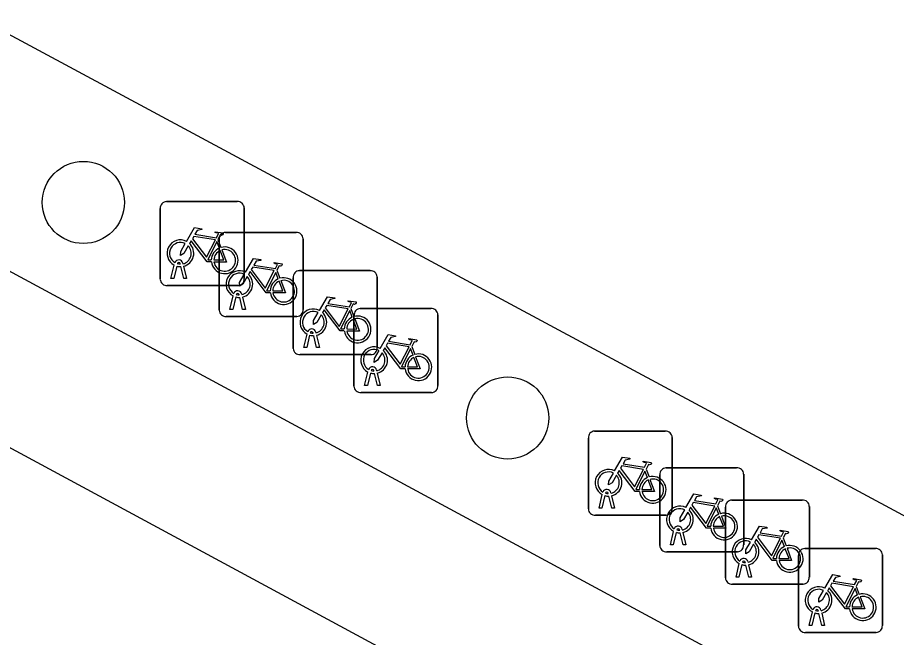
# Model space of a CAD drawing. Extents: x 159489 to 160304, y 383826 to 384530.
# Drawn here: x 159752.13 to 159762.6, y 384238.51 to 384245.88 of the extents above; entities that cross this region are included whole.
import ezdxf

# ---------------------------------------------------------------- set-up
doc = ezdxf.new("R2010")
doc.units = 0
for name, color, linetype in [('IMGEO_Boom', 7, 'Continuous'), ('IMGEO_Fietsenrek', 7, 'Continuous'), ('IMGEO_Rijbaan_lokaal_gesloten', 7, 'Continuous'), ('IMGEO_Voetpad_open', 7, 'Continuous')]:
    doc.layers.add(name, color=color, linetype=linetype)

msp = doc.modelspace()

# ---------------------------------------------------------------- linework, layer by layer
at = {"layer": 'IMGEO_Boom'}
for centre in [(159752.917, 384243.684), (159757.97, 384241.119)]:
    msp.add_circle(centre, 0.489, dxfattribs=at)
at = {"layer": 'IMGEO_Fietsenrek'}
for p, q in [((159753.908, 384243.694), (159754.749, 384243.694)), ((159754.749, 384243.694), (159753.908, 384243.694)), ((159753.833, 384242.769), (159753.833, 384243.61)), ((159753.833, 384243.61), (159753.833, 384242.769)), ((159754.833, 384243.619), (159754.833, 384242.778)), ((159754.833, 384242.778), (159754.833, 384243.619)), ((159754.61, 384243.327), (159755.451, 384243.327)), ((159755.451, 384243.327), (159754.61, 384243.327)), ((159754.52, 384243.243), (159754.556, 384243.148)), ((159754.535, 384242.402), (159754.535, 384243.243)), ((159754.535, 384243.243), (159754.535, 384242.402)), ((159755.535, 384243.252), (159755.535, 384242.411)), ((159755.535, 384242.411), (159755.535, 384243.252)), ((159754.071, 384242.95), (159754.07, 384242.954)), ((159754.102, 384242.961), (159754.103, 384242.954)), ((159753.96, 384242.778), (159753.999, 384242.938)), ((159754.029, 384242.926), (159753.994, 384242.778)), ((159754.112, 384242.778), (159754.078, 384242.92)), ((159754.11, 384242.924), (159754.145, 384242.778)), ((159755.222, 384242.876), (159755.258, 384242.781)), ((159755.491, 384242.872), (159756.332, 384242.872)), ((159756.332, 384242.872), (159755.491, 384242.872)), ((159753.994, 384242.778), (159753.96, 384242.778)), ((159754.145, 384242.778), (159754.112, 384242.778)), ((159755.416, 384241.947), (159755.416, 384242.788)), ((159755.416, 384242.788), (159755.416, 384241.947)), ((159756.416, 384242.797), (159756.416, 384241.956)), ((159756.416, 384241.956), (159756.416, 384242.797)), ((159754.758, 384242.694), (159753.917, 384242.694)), ((159753.917, 384242.694), (159754.758, 384242.694)), ((159754.662, 384242.411), (159754.701, 384242.571)), ((159754.731, 384242.559), (159754.696, 384242.411)), ((159754.773, 384242.583), (159754.772, 384242.587)), ((159754.814, 384242.411), (159754.78, 384242.553)), ((159754.804, 384242.594), (159754.805, 384242.587)), ((159754.812, 384242.557), (159754.847, 384242.411)), ((159756.103, 384242.421), (159756.139, 384242.326)), ((159756.215, 384242.421), (159757.056, 384242.421)), ((159757.056, 384242.421), (159756.215, 384242.421)), ((159755.46, 384242.327), (159754.619, 384242.327)), ((159754.619, 384242.327), (159755.46, 384242.327)), ((159754.696, 384242.411), (159754.662, 384242.411)), ((159754.847, 384242.411), (159754.814, 384242.411)), ((159756.14, 384241.496), (159756.14, 384242.337)), ((159756.14, 384242.337), (159756.14, 384241.496)), ((159757.14, 384242.346), (159757.14, 384241.505)), ((159757.14, 384241.505), (159757.14, 384242.346)), ((159755.543, 384241.956), (159755.582, 384242.116)), ((159755.654, 384242.128), (159755.653, 384242.132)), ((159755.685, 384242.139), (159755.686, 384242.132)), ((159755.612, 384242.104), (159755.577, 384241.956)), ((159755.695, 384241.956), (159755.661, 384242.098)), ((159755.693, 384242.102), (159755.728, 384241.956)), ((159755.577, 384241.956), (159755.543, 384241.956)), ((159755.728, 384241.956), (159755.695, 384241.956)), ((159756.827, 384241.97), (159756.863, 384241.875)), ((159756.341, 384241.872), (159755.5, 384241.872)), ((159755.5, 384241.872), (159756.341, 384241.872)), ((159756.409, 384241.688), (159756.41, 384241.681)), ((159756.267, 384241.505), (159756.306, 384241.665)), ((159756.336, 384241.653), (159756.301, 384241.505)), ((159756.378, 384241.677), (159756.377, 384241.681)), ((159756.419, 384241.505), (159756.385, 384241.647)), ((159756.417, 384241.651), (159756.452, 384241.505)), ((159756.301, 384241.505), (159756.267, 384241.505)), ((159756.452, 384241.505), (159756.419, 384241.505)), ((159757.065, 384241.421), (159756.224, 384241.421)), ((159756.224, 384241.421), (159757.065, 384241.421)), ((159759.006, 384240.962), (159759.847, 384240.962)), ((159759.847, 384240.962), (159759.006, 384240.962)), ((159758.931, 384240.037), (159758.931, 384240.878)), ((159758.931, 384240.878), (159758.931, 384240.037)), ((159759.931, 384240.887), (159759.931, 384240.046)), ((159759.931, 384240.046), (159759.931, 384240.887)), ((159759.618, 384240.511), (159759.654, 384240.416)), ((159759.781, 384239.6), (159759.781, 384240.441)), ((159759.781, 384240.441), (159759.781, 384239.6)), ((159759.856, 384240.525), (159760.697, 384240.525)), ((159760.697, 384240.525), (159759.856, 384240.525)), ((159760.781, 384240.45), (159760.781, 384239.609)), ((159760.781, 384239.609), (159760.781, 384240.45)), ((159759.2, 384240.229), (159759.201, 384240.222)), ((159759.058, 384240.046), (159759.097, 384240.206)), ((159759.127, 384240.194), (159759.092, 384240.046)), ((159759.169, 384240.218), (159759.168, 384240.222)), ((159759.21, 384240.046), (159759.176, 384240.188)), ((159759.208, 384240.192), (159759.243, 384240.046)), ((159760.638, 384240.141), (159761.479, 384240.141)), ((159761.479, 384240.141), (159760.638, 384240.141)), ((159759.092, 384240.046), (159759.058, 384240.046)), ((159759.243, 384240.046), (159759.21, 384240.046)), ((159760.468, 384240.074), (159760.504, 384239.979)), ((159760.563, 384239.216), (159760.563, 384240.057)), ((159760.563, 384240.057), (159760.563, 384239.216)), ((159761.563, 384240.066), (159761.563, 384239.225)), ((159761.563, 384239.225), (159761.563, 384240.066)), ((159759.856, 384239.962), (159759.015, 384239.962)), ((159759.015, 384239.962), (159759.856, 384239.962)), ((159759.908, 384239.609), (159759.947, 384239.769)), ((159759.977, 384239.757), (159759.942, 384239.609)), ((159760.019, 384239.781), (159760.018, 384239.785)), ((159760.06, 384239.609), (159760.026, 384239.751)), ((159760.05, 384239.792), (159760.051, 384239.785)), ((159760.058, 384239.755), (159760.093, 384239.609)), ((159759.942, 384239.609), (159759.908, 384239.609)), ((159760.093, 384239.609), (159760.06, 384239.609)), ((159761.25, 384239.69), (159761.286, 384239.595)), ((159760.706, 384239.525), (159759.865, 384239.525)), ((159759.865, 384239.525), (159760.706, 384239.525)), ((159761.508, 384239.565), (159762.349, 384239.565)), ((159762.349, 384239.565), (159761.508, 384239.565)), ((159762.433, 384239.49), (159762.433, 384238.649)), ((159762.433, 384238.649), (159762.433, 384239.49)), ((159760.69, 384239.225), (159760.729, 384239.385)), ((159760.801, 384239.397), (159760.8, 384239.401)), ((159760.832, 384239.408), (159760.833, 384239.401)), ((159761.433, 384238.64), (159761.433, 384239.481)), ((159761.433, 384239.481), (159761.433, 384238.64)), ((159760.759, 384239.373), (159760.724, 384239.225)), ((159760.842, 384239.225), (159760.808, 384239.367)), ((159760.84, 384239.371), (159760.875, 384239.225)), ((159760.724, 384239.225), (159760.69, 384239.225)), ((159760.875, 384239.225), (159760.842, 384239.225)), ((159761.488, 384239.141), (159760.647, 384239.141)), ((159760.647, 384239.141), (159761.488, 384239.141)), ((159762.12, 384239.114), (159762.156, 384239.019)), ((159761.56, 384238.649), (159761.599, 384238.809)), ((159761.629, 384238.797), (159761.594, 384238.649)), ((159761.671, 384238.821), (159761.67, 384238.825)), ((159761.712, 384238.649), (159761.678, 384238.791)), ((159761.702, 384238.832), (159761.703, 384238.825)), ((159761.71, 384238.795), (159761.745, 384238.649)), ((159762.358, 384238.565), (159761.517, 384238.565)), ((159761.517, 384238.565), (159762.358, 384238.565)), ((159761.594, 384238.649), (159761.56, 384238.649)), ((159761.745, 384238.649), (159761.712, 384238.649))]:
    msp.add_line(p, q, dxfattribs=at)
for points in [[(159754.146, 384243.22), (159754.241, 384243.384), (159754.327, 384243.37), (159754.329, 384243.361), (159754.273, 384243.35), (159754.246, 384243.305), (159754.502, 384243.264)], [(159754.489, 384243.239), (159754.232, 384243.28), (159754.215, 384243.251), (159754.382, 384243.031), (159754.489, 384243.239)], [(159754.502, 384243.264), (159754.527, 384243.313), (159754.521, 384243.317), (159754.498, 384243.321), (159754.486, 384243.328), (159754.485, 384243.331), (159754.487, 384243.336), (159754.582, 384243.321), (159754.584, 384243.311), (159754.574, 384243.298), (159754.562, 384243.292), (159754.548, 384243.298), (159754.52, 384243.243)], [(159754.167, 384243.168), (159754.115, 384243.078), (159754.075, 384243.053), (159754.076, 384243.1), (159754.131, 384243.194)], [(159754.442, 384242.976), (159754.392, 384242.976), (159754.201, 384243.227), (159754.182, 384243.195)], [(159754.537, 384243.141), (159754.507, 384243.218), (159754.398, 384243), (159754.441, 384243)], [(159754.471, 384243), (159754.591, 384242.999), (159754.547, 384243.113)], [(159754.567, 384243.12), (159754.622, 384242.975), (159754.472, 384242.975)], [(159754.848, 384242.853), (159754.943, 384243.017), (159755.029, 384243.003), (159755.031, 384242.994), (159754.975, 384242.983), (159754.948, 384242.938), (159755.204, 384242.897)], [(159755.204, 384242.897), (159755.229, 384242.946), (159755.223, 384242.95), (159755.2, 384242.954), (159755.188, 384242.961), (159755.187, 384242.964), (159755.189, 384242.969), (159755.284, 384242.954), (159755.286, 384242.944), (159755.276, 384242.931), (159755.264, 384242.925), (159755.25, 384242.931), (159755.222, 384242.876)], [(159755.144, 384242.609), (159755.094, 384242.609), (159754.903, 384242.86), (159754.884, 384242.828)], [(159755.191, 384242.872), (159754.934, 384242.913), (159754.917, 384242.884), (159755.084, 384242.664), (159755.191, 384242.872)], [(159755.239, 384242.774), (159755.209, 384242.851), (159755.1, 384242.633), (159755.143, 384242.633)], [(159754.869, 384242.801), (159754.817, 384242.711), (159754.777, 384242.686), (159754.778, 384242.733), (159754.833, 384242.827)], [(159755.173, 384242.633), (159755.293, 384242.632), (159755.249, 384242.746)], [(159755.269, 384242.753), (159755.324, 384242.608), (159755.174, 384242.608)], [(159755.729, 384242.398), (159755.824, 384242.562), (159755.91, 384242.548), (159755.912, 384242.539), (159755.856, 384242.528), (159755.829, 384242.483), (159756.085, 384242.442)], [(159756.072, 384242.417), (159755.815, 384242.458), (159755.798, 384242.429), (159755.965, 384242.209), (159756.072, 384242.417)], [(159756.085, 384242.442), (159756.11, 384242.491), (159756.104, 384242.495), (159756.081, 384242.499), (159756.069, 384242.506), (159756.068, 384242.509), (159756.07, 384242.514), (159756.165, 384242.499), (159756.167, 384242.489), (159756.157, 384242.476), (159756.145, 384242.47), (159756.131, 384242.476), (159756.103, 384242.421)], [(159755.75, 384242.346), (159755.698, 384242.256), (159755.658, 384242.231), (159755.659, 384242.278), (159755.714, 384242.372)], [(159756.025, 384242.154), (159755.975, 384242.154), (159755.784, 384242.405), (159755.765, 384242.373)], [(159756.12, 384242.319), (159756.09, 384242.396), (159755.981, 384242.178), (159756.024, 384242.178)], [(159756.054, 384242.178), (159756.174, 384242.177), (159756.13, 384242.291)], [(159756.15, 384242.298), (159756.205, 384242.153), (159756.055, 384242.153)], [(159756.453, 384241.947), (159756.548, 384242.111), (159756.634, 384242.097), (159756.636, 384242.088), (159756.58, 384242.077), (159756.553, 384242.032), (159756.809, 384241.991)], [(159756.796, 384241.966), (159756.539, 384242.007), (159756.522, 384241.978), (159756.689, 384241.758), (159756.796, 384241.966)], [(159756.809, 384241.991), (159756.834, 384242.04), (159756.828, 384242.044), (159756.805, 384242.048), (159756.793, 384242.055), (159756.792, 384242.058), (159756.794, 384242.063), (159756.889, 384242.048), (159756.891, 384242.038), (159756.881, 384242.025), (159756.869, 384242.019), (159756.855, 384242.025), (159756.827, 384241.97)], [(159756.474, 384241.895), (159756.422, 384241.805), (159756.382, 384241.78), (159756.383, 384241.827), (159756.438, 384241.921)], [(159756.749, 384241.703), (159756.699, 384241.703), (159756.508, 384241.954), (159756.489, 384241.922)], [(159756.844, 384241.868), (159756.814, 384241.945), (159756.705, 384241.727), (159756.748, 384241.727)], [(159756.778, 384241.727), (159756.898, 384241.726), (159756.854, 384241.84)], [(159756.874, 384241.847), (159756.929, 384241.702), (159756.779, 384241.702)], [(159759.244, 384240.488), (159759.339, 384240.652), (159759.425, 384240.638), (159759.427, 384240.629), (159759.371, 384240.618), (159759.344, 384240.573), (159759.6, 384240.532)], [(159759.587, 384240.507), (159759.33, 384240.548), (159759.313, 384240.519), (159759.48, 384240.299), (159759.587, 384240.507)], [(159759.6, 384240.532), (159759.625, 384240.581), (159759.619, 384240.585), (159759.596, 384240.589), (159759.584, 384240.596), (159759.583, 384240.599), (159759.585, 384240.604), (159759.68, 384240.589), (159759.682, 384240.579), (159759.672, 384240.566), (159759.66, 384240.56), (159759.646, 384240.566), (159759.618, 384240.511)], [(159759.265, 384240.436), (159759.213, 384240.346), (159759.173, 384240.321), (159759.174, 384240.368), (159759.229, 384240.462)], [(159759.54, 384240.244), (159759.49, 384240.244), (159759.299, 384240.495), (159759.28, 384240.463)], [(159759.635, 384240.409), (159759.605, 384240.486), (159759.496, 384240.268), (159759.539, 384240.268)], [(159759.569, 384240.268), (159759.689, 384240.267), (159759.645, 384240.381)], [(159759.665, 384240.388), (159759.72, 384240.243), (159759.57, 384240.243)], [(159760.094, 384240.051), (159760.189, 384240.215), (159760.275, 384240.201), (159760.277, 384240.192), (159760.221, 384240.181), (159760.194, 384240.136), (159760.45, 384240.095)], [(159760.45, 384240.095), (159760.475, 384240.144), (159760.469, 384240.148), (159760.446, 384240.152), (159760.434, 384240.159), (159760.433, 384240.162), (159760.435, 384240.167), (159760.53, 384240.152), (159760.532, 384240.142), (159760.522, 384240.129), (159760.51, 384240.123), (159760.496, 384240.129), (159760.468, 384240.074)], [(159760.115, 384239.999), (159760.063, 384239.909), (159760.023, 384239.884), (159760.024, 384239.931), (159760.079, 384240.025)], [(159760.39, 384239.807), (159760.34, 384239.807), (159760.149, 384240.058), (159760.13, 384240.026)], [(159760.437, 384240.07), (159760.18, 384240.111), (159760.163, 384240.082), (159760.33, 384239.862), (159760.437, 384240.07)], [(159760.485, 384239.972), (159760.455, 384240.049), (159760.346, 384239.831), (159760.389, 384239.831)], [(159760.419, 384239.831), (159760.539, 384239.83), (159760.495, 384239.944)], [(159760.515, 384239.951), (159760.57, 384239.806), (159760.42, 384239.806)], [(159760.876, 384239.667), (159760.971, 384239.831), (159761.057, 384239.817), (159761.059, 384239.808), (159761.003, 384239.797), (159760.976, 384239.752), (159761.232, 384239.711)], [(159761.219, 384239.686), (159760.962, 384239.727), (159760.945, 384239.698), (159761.112, 384239.478), (159761.219, 384239.686)], [(159761.232, 384239.711), (159761.257, 384239.76), (159761.251, 384239.764), (159761.228, 384239.768), (159761.216, 384239.775), (159761.215, 384239.778), (159761.217, 384239.783), (159761.312, 384239.768), (159761.314, 384239.758), (159761.304, 384239.745), (159761.292, 384239.739), (159761.278, 384239.745), (159761.25, 384239.69)], [(159760.897, 384239.615), (159760.845, 384239.525), (159760.805, 384239.5), (159760.806, 384239.547), (159760.861, 384239.641)], [(159761.172, 384239.423), (159761.122, 384239.423), (159760.931, 384239.674), (159760.912, 384239.642)], [(159761.267, 384239.588), (159761.237, 384239.665), (159761.128, 384239.447), (159761.171, 384239.447)], [(159761.201, 384239.447), (159761.321, 384239.446), (159761.277, 384239.56)], [(159761.297, 384239.567), (159761.352, 384239.422), (159761.202, 384239.422)], [(159761.746, 384239.091), (159761.841, 384239.255), (159761.927, 384239.241), (159761.929, 384239.232), (159761.873, 384239.221), (159761.846, 384239.176), (159762.102, 384239.135)], [(159762.102, 384239.135), (159762.127, 384239.184), (159762.121, 384239.188), (159762.098, 384239.192), (159762.086, 384239.199), (159762.085, 384239.202), (159762.087, 384239.207), (159762.182, 384239.192), (159762.184, 384239.182), (159762.174, 384239.169), (159762.162, 384239.163), (159762.148, 384239.169), (159762.12, 384239.114)], [(159762.042, 384238.847), (159761.992, 384238.847), (159761.801, 384239.098), (159761.782, 384239.066)], [(159762.089, 384239.11), (159761.832, 384239.151), (159761.815, 384239.122), (159761.982, 384238.902), (159762.089, 384239.11)], [(159762.137, 384239.012), (159762.107, 384239.089), (159761.998, 384238.871), (159762.041, 384238.871)], [(159761.767, 384239.039), (159761.715, 384238.949), (159761.675, 384238.924), (159761.676, 384238.971), (159761.731, 384239.065)], [(159762.071, 384238.871), (159762.191, 384238.87), (159762.147, 384238.984)], [(159762.167, 384238.991), (159762.222, 384238.846), (159762.072, 384238.846)]]:
    msp.add_lwpolyline(points, dxfattribs=at)
for centre, radius, start, end in [((159753.911, 384243.616), 0.0779, 92.4484, 184.2845), ((159753.911, 384243.616), 0.0779, 92.4484, 184.2845), ((159754.755, 384243.616), 0.0779, 2.4484, 94.2845), ((159754.755, 384243.616), 0.0779, 2.4484, 94.2845), ((159754.613, 384243.249), 0.0779, 92.4484, 184.2845), ((159754.613, 384243.249), 0.0779, 92.4484, 184.2845), ((159755.457, 384243.249), 0.0779, 2.4484, 94.2845), ((159755.457, 384243.249), 0.0779, 2.4484, 94.2845), ((159754.073, 384243.079), 0.159, 62.6766, 242.1369), ((159754.073, 384243.079), 0.129, 63.3192, 238.903), ((159754.073, 384243.079), 0.129, 283.6043, 43.4302), ((159754.073, 384243.079), 0.159, 283.5766, 46.6042), ((159754.6, 384242.995), 0.159, 187.0065, 105.7708), ((159754.6, 384242.995), 0.159, 113.3408, 178.3217), ((159754.6, 384242.995), 0.129, 113.923, 177.9556), ((159754.6, 384242.995), 0.129, 188.6715, 104.5883), ((159754.053, 384242.95), 0.0499, 12.8025, 158.6934), ((159754.053, 384242.95), 0.0174, 12.8025, 163.4502), ((159754.073, 384243.079), 0.129, 253.415, 269.0204), ((159754.073, 384243.079), 0.159, 253.9967, 271.7867), ((159754.775, 384242.712), 0.159, 62.6766, 242.1369), ((159754.775, 384242.712), 0.129, 63.3192, 238.903), ((159755.494, 384242.794), 0.0779, 92.4484, 184.2845), ((159755.494, 384242.794), 0.0779, 92.4484, 184.2845), ((159756.338, 384242.794), 0.0779, 2.4484, 94.2845), ((159756.338, 384242.794), 0.0779, 2.4484, 94.2845), ((159753.911, 384242.772), 0.0779, 182.4484, 274.2845), ((159753.911, 384242.772), 0.0779, 182.4484, 274.2845), ((159754.755, 384242.772), 0.0779, 272.4484, 4.2845), ((159754.755, 384242.772), 0.0779, 272.4484, 4.2845), ((159754.775, 384242.712), 0.129, 283.6043, 43.4302), ((159754.775, 384242.712), 0.159, 283.5766, 46.6042), ((159755.302, 384242.628), 0.159, 113.3408, 178.3217), ((159755.302, 384242.628), 0.159, 187.0065, 105.7708), ((159755.302, 384242.628), 0.129, 113.923, 177.9556), ((159755.302, 384242.628), 0.129, 188.6715, 104.5883), ((159754.755, 384242.583), 0.0499, 12.8025, 158.6934), ((159754.775, 384242.712), 0.159, 253.9967, 271.7867), ((159754.755, 384242.583), 0.0174, 12.8025, 163.4502), ((159754.775, 384242.712), 0.129, 253.415, 269.0204), ((159756.218, 384242.343), 0.0779, 92.4484, 184.2845), ((159756.218, 384242.343), 0.0779, 92.4484, 184.2845), ((159757.062, 384242.343), 0.0779, 2.4484, 94.2845), ((159757.062, 384242.343), 0.0779, 2.4484, 94.2845), ((159754.613, 384242.405), 0.0779, 182.4484, 274.2845), ((159754.613, 384242.405), 0.0779, 182.4484, 274.2845), ((159755.457, 384242.405), 0.0779, 272.4484, 4.2845), ((159755.457, 384242.405), 0.0779, 272.4484, 4.2845), ((159755.656, 384242.257), 0.159, 62.6766, 242.1369), ((159755.656, 384242.257), 0.129, 63.3192, 238.903), ((159755.656, 384242.257), 0.129, 283.6043, 43.4302), ((159755.656, 384242.257), 0.159, 283.5766, 46.6042), ((159756.183, 384242.173), 0.159, 113.3408, 178.3217), ((159756.183, 384242.173), 0.159, 187.0065, 105.7708), ((159756.183, 384242.173), 0.129, 113.923, 177.9556), ((159756.183, 384242.173), 0.129, 188.6715, 104.5883), ((159755.636, 384242.128), 0.0499, 12.8025, 158.6934), ((159755.636, 384242.128), 0.0174, 12.8025, 163.4502), ((159755.656, 384242.257), 0.129, 253.415, 269.0204), ((159755.656, 384242.257), 0.159, 253.9967, 271.7867), ((159755.494, 384241.95), 0.0779, 182.4484, 274.2845), ((159755.494, 384241.95), 0.0779, 182.4484, 274.2845), ((159756.38, 384241.806), 0.159, 62.6766, 242.1369), ((159756.38, 384241.806), 0.129, 63.3192, 238.903), ((159756.338, 384241.95), 0.0779, 272.4484, 4.2845), ((159756.338, 384241.95), 0.0779, 272.4484, 4.2845), ((159756.38, 384241.806), 0.159, 283.5766, 46.6042), ((159756.38, 384241.806), 0.129, 283.6043, 43.4302), ((159756.907, 384241.722), 0.159, 113.3408, 178.3217), ((159756.907, 384241.722), 0.159, 187.0065, 105.7708), ((159756.907, 384241.722), 0.129, 113.923, 177.9556), ((159756.907, 384241.722), 0.129, 188.6715, 104.5883), ((159756.36, 384241.677), 0.0499, 12.8025, 158.6934), ((159756.36, 384241.677), 0.0174, 12.8025, 163.4502), ((159756.38, 384241.806), 0.159, 253.9967, 271.7867), ((159756.38, 384241.806), 0.129, 253.415, 269.0204), ((159756.218, 384241.499), 0.0779, 182.4484, 274.2845), ((159756.218, 384241.499), 0.0779, 182.4484, 274.2845), ((159757.062, 384241.499), 0.0779, 272.4484, 4.2845), ((159757.062, 384241.499), 0.0779, 272.4484, 4.2845), ((159759.009, 384240.884), 0.0779, 92.4484, 184.2845), ((159759.009, 384240.884), 0.0779, 92.4484, 184.2845), ((159759.853, 384240.884), 0.0779, 2.4484, 94.2845), ((159759.853, 384240.884), 0.0779, 2.4484, 94.2845), ((159759.171, 384240.347), 0.159, 62.6766, 242.1369), ((159759.171, 384240.347), 0.129, 63.3192, 238.903), ((159759.171, 384240.347), 0.129, 283.6043, 43.4302), ((159759.171, 384240.347), 0.159, 283.5766, 46.6042), ((159759.859, 384240.447), 0.0779, 92.4484, 184.2845), ((159759.859, 384240.447), 0.0779, 92.4484, 184.2845), ((159760.703, 384240.447), 0.0779, 2.4484, 94.2845), ((159760.703, 384240.447), 0.0779, 2.4484, 94.2845), ((159759.698, 384240.263), 0.159, 113.3408, 178.3217), ((159759.698, 384240.263), 0.159, 187.0065, 105.7708), ((159759.698, 384240.263), 0.129, 113.923, 177.9556), ((159759.698, 384240.263), 0.129, 188.6715, 104.5883), ((159759.151, 384240.218), 0.0499, 12.8025, 158.6934), ((159759.151, 384240.218), 0.0174, 12.8025, 163.4502), ((159759.171, 384240.347), 0.129, 253.415, 269.0204), ((159759.171, 384240.347), 0.159, 253.9967, 271.7867), ((159760.641, 384240.063), 0.0779, 92.4484, 184.2845), ((159760.641, 384240.063), 0.0779, 92.4484, 184.2845), ((159761.485, 384240.063), 0.0779, 2.4484, 94.2845), ((159761.485, 384240.063), 0.0779, 2.4484, 94.2845), ((159759.009, 384240.04), 0.0779, 182.4484, 274.2845), ((159759.009, 384240.04), 0.0779, 182.4484, 274.2845), ((159759.853, 384240.04), 0.0779, 272.4484, 4.2845), ((159759.853, 384240.04), 0.0779, 272.4484, 4.2845), ((159760.021, 384239.91), 0.159, 62.6766, 242.1369), ((159760.021, 384239.91), 0.129, 63.3192, 238.903), ((159760.021, 384239.91), 0.159, 283.5766, 46.6042), ((159760.021, 384239.91), 0.129, 283.6043, 43.4302), ((159760.548, 384239.826), 0.159, 113.3408, 178.3217), ((159760.548, 384239.826), 0.159, 187.0065, 105.7708), ((159760.548, 384239.826), 0.129, 113.923, 177.9556), ((159760.548, 384239.826), 0.129, 188.6715, 104.5883), ((159760.001, 384239.781), 0.0499, 12.8025, 158.6934), ((159760.021, 384239.91), 0.159, 253.9967, 271.7867), ((159760.001, 384239.781), 0.0174, 12.8025, 163.4502), ((159760.021, 384239.91), 0.129, 253.415, 269.0204), ((159759.859, 384239.603), 0.0779, 182.4484, 274.2845), ((159759.859, 384239.603), 0.0779, 182.4484, 274.2845), ((159760.803, 384239.526), 0.159, 62.6766, 242.1369), ((159760.803, 384239.526), 0.129, 63.3192, 238.903), ((159760.703, 384239.603), 0.0779, 272.4484, 4.2845), ((159760.703, 384239.603), 0.0779, 272.4484, 4.2845), ((159760.803, 384239.526), 0.129, 283.6043, 43.4302), ((159760.803, 384239.526), 0.159, 283.5766, 46.6042), ((159761.33, 384239.442), 0.159, 187.0065, 105.7708), ((159761.33, 384239.442), 0.159, 113.3408, 178.3217), ((159761.33, 384239.442), 0.129, 113.923, 177.9556), ((159761.33, 384239.442), 0.129, 188.6715, 104.5883), ((159761.511, 384239.487), 0.0779, 92.4484, 184.2845), ((159761.511, 384239.487), 0.0779, 92.4484, 184.2845), ((159762.355, 384239.487), 0.0779, 2.4484, 94.2845), ((159762.355, 384239.487), 0.0779, 2.4484, 94.2845), ((159760.783, 384239.397), 0.0499, 12.8025, 158.6934), ((159760.783, 384239.397), 0.0174, 12.8025, 163.4502), ((159760.803, 384239.526), 0.129, 253.415, 269.0204), ((159760.803, 384239.526), 0.159, 253.9967, 271.7867), ((159760.641, 384239.219), 0.0779, 182.4484, 274.2845), ((159760.641, 384239.219), 0.0779, 182.4484, 274.2845), ((159761.485, 384239.219), 0.0779, 272.4484, 4.2845), ((159761.485, 384239.219), 0.0779, 272.4484, 4.2845), ((159761.673, 384238.95), 0.159, 62.6766, 242.1369), ((159761.673, 384238.95), 0.129, 63.3192, 238.903), ((159761.673, 384238.95), 0.129, 283.6043, 43.4302), ((159761.673, 384238.95), 0.159, 283.5766, 46.6042), ((159762.2, 384238.866), 0.159, 113.3408, 178.3217), ((159762.2, 384238.866), 0.159, 187.0065, 105.7708), ((159762.2, 384238.866), 0.129, 113.923, 177.9556), ((159762.2, 384238.866), 0.129, 188.6715, 104.5883), ((159761.653, 384238.821), 0.0499, 12.8025, 158.6934), ((159761.673, 384238.95), 0.159, 253.9967, 271.7867), ((159761.653, 384238.821), 0.0174, 12.8025, 163.4502), ((159761.673, 384238.95), 0.129, 253.415, 269.0204), ((159761.511, 384238.643), 0.0779, 182.4484, 274.2845), ((159761.511, 384238.643), 0.0779, 182.4484, 274.2845), ((159762.355, 384238.643), 0.0779, 272.4484, 4.2845), ((159762.355, 384238.643), 0.0779, 272.4484, 4.2845)]:
    msp.add_arc(centre, radius, start, end, dxfattribs=at)
at = {"layer": 'IMGEO_Rijbaan_lokaal_gesloten'}
msp.add_lwpolyline([(159718.689, 384260.816), (159717.817, 384259.189), (159732.627, 384251.248), (159761.116, 384235.868), (159761.993, 384237.492)], dxfattribs=at)
at = {"layer": 'IMGEO_Voetpad_open'}
for points in [[(159778.522, 384238.137), (159775.75, 384232.935), (159674.737, 384287.233), (159677.536, 384292.428), (159778.522, 384238.137)], [(159718.689, 384260.816), (159733.502, 384252.874), (159761.993, 384237.492)]]:
    msp.add_lwpolyline(points, dxfattribs=at)

doc.saveas('drawing.dxf')
